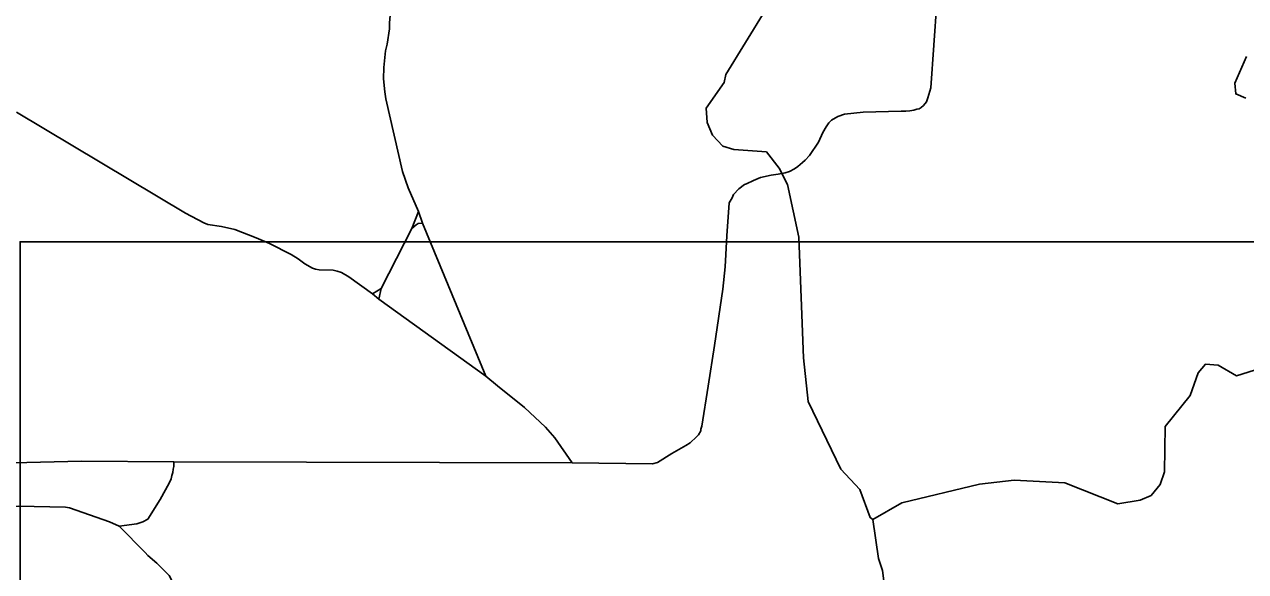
# Model space of a CAD drawing. Extents: x 2104537 to 2336408, y 34176 to 229611.
# Drawn here: x 2244134 to 2255350, y 67089 to 72114 of the extents above; entities that cross this region are included whole.
import ezdxf

# ---------------------------------------------------------------- set-up
doc = ezdxf.new("R2010")
doc.units = 0
for name, color, linetype in [('Exist Hydrographic Misc Water Feature', 7, 'Continuous'), ('Exist Road Non-System Type 51', 7, 'Continuous'), ('Map Preparation Inset Cut Line', 7, 'Continuous')]:
    doc.layers.add(name, color=color, linetype=linetype)

msp = doc.modelspace()

# ---------------------------------------------------------------- linework, layer by layer
at = {"layer": 'Exist Hydrographic Misc Water Feature'}
for points in [[(2251925, 67568), (2251901, 67585), (2251808, 67842), (2251631, 68030), (2251333, 68652), (2251290, 69053), (2251247, 70159), (2251143, 70644), (2251066, 70793), (2250949, 70943), (2250649, 70965), (2250549, 70996), (2250455, 71096), (2250406, 71212), (2250396, 71344), (2250560, 71580), (2250576, 71655), (2250939, 72242), (2251027, 72608), (2251049, 72899), (2251089, 73012)], [(2255352, 71435), (2255260, 71476), (2255251, 71575), (2255358, 71819)], [(2251925, 67568), (2252192, 67720), (2252907, 67890), (2253223, 67927), (2253690, 67905), (2254175, 67712), (2254383, 67744), (2254482, 67788), (2254564, 67888), (2254605, 68005), (2254610, 68422), (2254840, 68706), (2254914, 68915), (2254981, 68992), (2255097, 68983), (2255265, 68885), (2255431, 68937)], [(2251768, 66531), (2251801, 66649), (2252039, 66910), (2252014, 67100), (2251979, 67209), (2251925, 67568)]]:
    msp.add_lwpolyline(points, dxfattribs=at)
at = {"layer": 'Exist Road Non-System Type 51'}
for p, q in [((2247693, 70238), (2247754, 70396)), ((2247754, 70396), (2247789, 70289)), ((2247410, 69688), (2247693, 70238)), ((2247789, 70289), (2248372, 68883)), ((2247330, 69639), (2247410, 69688)), ((2247389, 69591), (2247410, 69688)), ((2247389, 69591), (2247330, 69639)), ((2248372, 68883), (2247389, 69591)), ((2248372, 68883), (2248479, 68796)), ((2249164, 68086), (2245505, 68096))]:
    msp.add_line(p, q, dxfattribs=at)
for points in [[(2248024, 74345), (2247822, 73340), (2247791, 73204), (2247776, 73145), (2247556, 72588), (2247511, 72436), (2247503, 72294), (2247488, 72129), (2247488, 72074), (2247465, 71931), (2247452, 71871), (2247435, 71717), (2247432, 71613), (2247443, 71495), (2247455, 71429), (2247607, 70763), (2247658, 70613), (2247754, 70396)], [(2252513, 72314), (2252459, 71530), (2252432, 71438), (2252418, 71402), (2252393, 71370), (2252369, 71350), (2252351, 71339), (2252331, 71335), (2252303, 71325), (2252265, 71319), (2252229, 71316), (2252187, 71318), (2251839, 71307), (2251667, 71288), (2251604, 71269), (2251546, 71235), (2251522, 71211), (2251497, 71174), (2251467, 71122), (2251426, 71032), (2251345, 70909), (2251305, 70867), (2251279, 70847), (2251238, 70808), (2251206, 70786), (2251162, 70764), (2251122, 70752), (2251056, 70737), (2250994, 70730), (2250895, 70708), (2250829, 70681), (2250767, 70651), (2250749, 70645), (2250697, 70604), (2250648, 70552), (2250634, 70520), (2250606, 70474), (2250585, 70171), (2250571, 69887), (2250549, 69683), (2250471, 69165), (2250413, 68792)], [(2247330, 69639), (2247115, 69797), (2247045, 69834), (2247006, 69848), (2246969, 69856), (2246840, 69861), (2246808, 69865), (2246780, 69874), (2246710, 69916), (2246648, 69961), (2246583, 70001), (2246385, 70101), (2246264, 70154), (2246066, 70229), (2245943, 70259), (2245819, 70276), (2245783, 70290), (2245613, 70381), (2244063, 71308)], [(2247693, 70238), (2247731, 70274), (2247751, 70286), (2247789, 70289)], [(2248479, 68796), (2248728, 68594), (2248920, 68416), (2249007, 68317), (2249164, 68086)], [(2250413, 68792), (2250355, 68424), (2250348, 68398), (2250346, 68382), (2250324, 68346), (2250306, 68325), (2250248, 68271), (2250209, 68245), (2250080, 68172), (2249950, 68089), (2249902, 68078), (2249164, 68086)], [(2243528, 68074), (2244659, 68104), (2245505, 68096)], [(2245505, 68096), (2245508, 68054), (2245500, 68028), (2245498, 68000), (2245488, 67972), (2245482, 67940), (2245465, 67900), (2245382, 67751), (2245268, 67571), (2245222, 67544), (2245168, 67528), (2245004, 67506)], [(2245004, 67506), (2244916, 67544), (2244547, 67675), (2244511, 67680), (2244079, 67689), (2243891, 67683), (2243655, 67671)], [(2245004, 67506), (2245244, 67264), (2245268, 67235), (2245351, 67165), (2245464, 67054), (2245504, 66975), (2245638, 66564), (2245667, 66448), (2245679, 66372), (2245692, 66268), (2245721, 65647)]]:
    msp.add_lwpolyline(points, dxfattribs=at)
at = {"layer": 'Map Preparation Inset Cut Line'}
for points in [[(2262949, 100213), (2187500, 100213), (2187500, 55965), (2244094, 55965), (2244094, 70118), (2262949, 70118)], [(2319544, 95147), (2262949, 95147), (2262949, 70118), (2244094, 70118), (2244094, 50898), (2300689, 50898), (2300689, 65052), (2319544, 65052)]]:
    msp.add_lwpolyline(points, close=True, dxfattribs=at)

doc.saveas('drawing.dxf')
